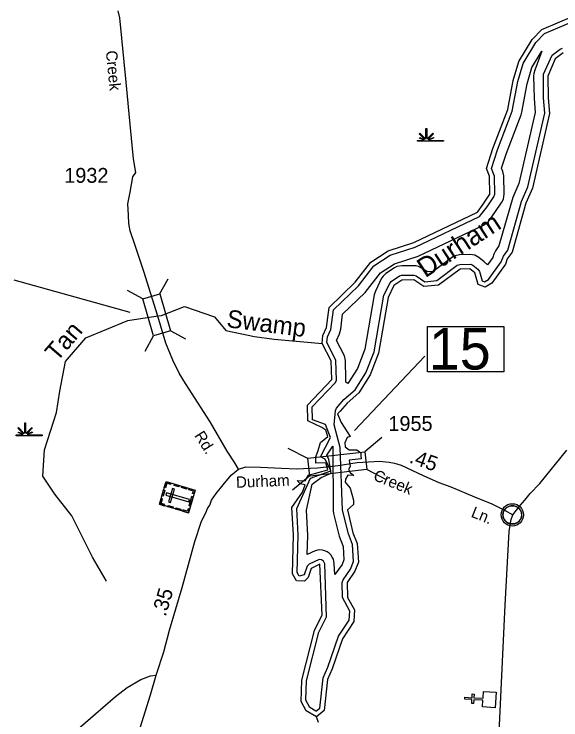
# Model space of a CAD drawing. Extents: x 2532689 to 2764727, y 536648 to 732970.
# Drawn here: x 2633845 to 2638448, y 590478 to 596420 of the extents above; entities that cross this region are included whole.
import ezdxf

# ---------------------------------------------------------------- set-up
doc = ezdxf.new("R2010")
doc.units = 0
for name, color, linetype in [('Exist Civil Demographics Community CELL', 7, 'Continuous'), ('Exist Cultural Cemetery CELL', 7, 'Continuous'), ('Exist Cultural Church CELL', 7, 'Continuous'), ('Exist Hydrographic Buffer Line', 7, 'Continuous'), ('Exist Hydrographic Creek Double Shore', 7, 'Continuous'), ('Exist Hydrographic Creek Single Shore', 7, 'Continuous'), ('Exist Hydrographic River Shore Label', 7, 'Continuous'), ('Exist Hydrographic Swamp CELL', 7, 'Continuous'), ('Exist Hydrographic Swamp Label', 7, 'Continuous'), ('Exist Road Secondary Mileage Hundredths English Label', 7, 'Continuous'), ('Exist Road Secondary Structure Standard Bridge CELL', 7, 'Continuous'), ('Exist Road Secondary Structure Standard Bridge Number Label', 7, 'Continuous'), ('Exist Road Secondary Type 51 Attributed', 7, 'Continuous'), ('Exist Road Secondary Type 51 Label', 7, 'Continuous'), ('Exist Road Secondary Type 51 Number Label', 7, 'Continuous')]:
    doc.layers.add(name, color=color, linetype=linetype)

msp = doc.modelspace()

# ---------------------------------------------------------------- linework, layer by layer
at = {"layer": 'Exist Civil Demographics Community CELL'}
msp.add_lwpolyline([(2637962, 592216.8), (2637963, 592222.4), (2637964.7, 592228.9), (2637967.6, 592236.1), (2637970.6, 592241.9), (2637973.9, 592247.6), (2637977.7, 592252.7), (2637981.6, 592257.1), (2637986.2, 592261.7), (2637991.8, 592266.3), (2637997.2, 592269.9), (2638002.1, 592272.8), (2638007.1, 592275.3), (2638012.6, 592277.6), (2638018.2, 592279.4), (2638022.5, 592280.5), (2638027.4, 592281.3), (2638031.5, 592282), (2638037.9, 592282.3), (2638042.3, 592282.2), (2638048, 592281.9), (2638052.9, 592281.2), (2638057.8, 592280.2), (2638062.8, 592278.8), (2638068, 592276.8), (2638074.6, 592273.9), (2638080.9, 592270.4), (2638085.9, 592266.9), (2638091.1, 592262.9), (2638094.4, 592259.7), (2638098.5, 592255.3), (2638102.4, 592250.6), (2638105.5, 592246.1), (2638108.6, 592241), (2638111.1, 592235.9), (2638113.1, 592230.9), (2638114.7, 592225.9), (2638115.9, 592221.3), (2638117, 592215.2), (2638117.7, 592210.5), (2638117.9, 592204.5), (2638117.7, 592198.7), (2638117.2, 592193), (2638116.2, 592187.6), (2638114.6, 592181.4), (2638112.7, 592175.6), (2638110.4, 592170.5), (2638107.3, 592164.5), (2638104, 592159.2), (2638100.5, 592154.5), (2638096.3, 592149.7), (2638091, 592144.8), (2638086, 592140.6), (2638081, 592137.2), (2638076.6, 592134.7), (2638069.8, 592131.5), (2638062.7, 592128.8), (2638056.7, 592127.3), (2638050.1, 592126), (2638045.7, 592125.5), (2638041.2, 592125.3), (2638035.6, 592125.3), (2638031.4, 592125.7), (2638025.7, 592126.4), (2638019.8, 592127.7), (2638015.2, 592129), (2638010, 592130.9), (2638005.5, 592132.9), (2638001.5, 592135.1), (2637994.7, 592139.2), (2637989.1, 592143.5), (2637984.2, 592148), (2637979.8, 592152.8), (2637976.6, 592156.8), (2637973.6, 592160.9), (2637969.5, 592168), (2637967.8, 592171.6), (2637966.1, 592175.6), (2637963.5, 592183.8), (2637962, 592190.8), (2637961.3, 592196), (2637960.9, 592202.3), (2637960.9, 592207), (2637961.4, 592213.5)], close=True, dxfattribs=at)
for centre, radius in [((2638039.6, 592204.4), 94.3), ((2638039.3, 592204.6), 76.7)]:
    msp.add_circle(centre, radius, dxfattribs=at)
at = {"layer": 'Exist Cultural Cemetery CELL'}
for points in [[(2635068.4, 592293.2), (2635124.4, 592484.2), (2635368.7, 592412.6), (2635312.7, 592221.5)], [(2635166, 592472.1), (2635162.8, 592461.2), (2635131.9, 592470.3), (2635120.5, 592431.4), (2635109.8, 592434.5), (2635124.4, 592484.3)], [(2635232.9, 592440.6), (2635191.4, 592452.8), (2635194.6, 592463.7), (2635236.1, 592451.5)], [(2635089.2, 592364.3), (2635103.8, 592414), (2635114.7, 592410.8), (2635100.2, 592361.1)], [(2635145.1, 592313.2), (2635163.1, 592308), (2635196.2, 592420.9), (2635178.3, 592426.2)], [(2635296.2, 592422), (2635254.6, 592434.2), (2635257.8, 592445.1), (2635299.4, 592432.9)], [(2635359.4, 592380.8), (2635348.4, 592384), (2635354.6, 592405.1), (2635315.8, 592416.5), (2635318.9, 592427.2), (2635368.7, 592412.6)], [(2635109.9, 592281), (2635113.1, 592291.9), (2635082.2, 592301), (2635093.6, 592339.9), (2635083, 592343), (2635068.4, 592293.2)], [(2635127.2, 592389.6), (2635121.9, 592371.6), (2635316.5, 592314.6), (2635321.7, 592332.5)], [(2635317.8, 592279.9), (2635341.7, 592361.3), (2635352.7, 592358.1), (2635328.8, 592276.7)], [(2635181.1, 592260.1), (2635139.5, 592272.3), (2635142.7, 592283.2), (2635184.3, 592271)], [(2635245.6, 592241.2), (2635204, 592253.4), (2635207.2, 592264.3), (2635248.8, 592252.1)], [(2635322, 592253.3), (2635310.9, 592256.5), (2635304.7, 592235.4), (2635266, 592246.8), (2635262.8, 592236.1), (2635312.6, 592221.5)]]:
    msp.add_lwpolyline(points, close=True, dxfattribs=at)
at = {"layer": 'Exist Cultural Church CELL'}
msp.add_lwpolyline([(2637788.7, 590587.1), (2637791.7, 590644), (2637715.7, 590648.3), (2637713.9, 590616.3), (2637698, 590617.2), (2637699.8, 590649.2), (2637639.7, 590652.5), (2637640.6, 590668.5), (2637700.7, 590665.2), (2637702.5, 590697.1), (2637718.4, 590696.2), (2637716.6, 590664.3), (2637792.6, 590660), (2637796, 590717.5), (2637902.3, 590711.5), (2637894.9, 590581.1)], close=True, dxfattribs=at)
at = {"layer": 'Exist Hydrographic Buffer Line'}
for points in [[(2636386.6, 590552.9), (2636335.2, 590582.8), (2636302.3, 590643.8), (2636306, 590806.2), (2636411.8, 591215.9), (2636474, 591346.3), (2636460, 591791.3), (2636450.8, 591815.3), (2636433.8, 591827.2), (2636413.1, 591829), (2636328.6, 591789.8), (2636311.4, 591773.9), (2636287, 591699.1), (2636246.4, 591689.2), (2636228.3, 591718.7), (2636238, 592032.3), (2636224.6, 592258.6), (2636339.5, 592513.8), (2636513, 592574.1), (2636462.7, 592674.6), (2636424.4, 592694.1), (2636510.1, 592855.2), (2636465.5, 592965), (2636357.7, 593003.3), (2636355.3, 593112.7), (2636548, 593315.9), (2636558.5, 593336.5), (2636554.6, 593507.8), (2636478.7, 593655.4), (2636483.2, 593703.9), (2636512.1, 593764.4), (2636535.1, 593931), (2636744.8, 594133.6), (2636874.4, 594301.8), (2637012.2, 594390), (2637222.6, 594459.5), (2637763.3, 594716.2), (2637827.5, 594796.4), (2637884.3, 594882.1), (2637891.1, 594904.3), (2637888, 595056), (2637864.6, 595121.3), (2637913.9, 595276.2), (2638039.3, 595601.9), (2638086.1, 595851.8), (2638130, 596004.3), (2638238, 596181.2), (2638310.2, 596257.5), (2638567.6, 596366.7)], [(2636386.6, 590552.9), (2636418, 590577.6), (2636446.5, 590833.3), (2636485.9, 590921.9), (2636575.9, 591182.6), (2636666.9, 591318.7), (2636671.2, 591394.7), (2636611.2, 591509.2), (2636608.1, 591634.7), (2636615.1, 591657.4), (2636677.6, 591748.4), (2636703.6, 591812.6), (2636693.6, 591954.4), (2636659.3, 592044.2), (2636611.2, 592244), (2636591.3, 592770.3), (2636538.4, 592962.7), (2636551.5, 593084), (2636560.3, 593102.8), (2636621.6, 593175.1), (2636715.3, 593257.5), (2636807.4, 593400.9), (2636875.3, 593576.9), (2636959.1, 594053), (2637007.1, 594153.4), (2637020.2, 594169.2), (2637089.1, 594216.1), (2637108.8, 594221.5), (2637209.1, 594222.2), (2637231, 594215.7), (2637304.2, 594167.7), (2637403.1, 594177), (2637575.1, 594305.5), (2637597.3, 594313.4), (2637689.1, 594316.2), (2637707.4, 594307.8), (2637749.8, 594273.1), (2637762.5, 594253.2), (2637784.3, 594174.8), (2637806.6, 594165.8), (2637840.2, 594186.3), (2637945.2, 594334.1), (2637964.3, 594381.4), (2638000.4, 594433.3), (2638116.6, 594843.9), (2638170.8, 594967.4), (2638312.5, 595587.4), (2638302, 595714.5), (2638301.2, 595915.2), (2638376.2, 596074.2), (2638442.3, 596126.2), (2638463, 596134.5)], [(2636654, 593310.1), (2636637.2, 593322.6), (2636639, 593343.4), (2636634.9, 593503.9), (2636627.8, 593542), (2636560.5, 593671.7), (2636584.3, 593729.9), (2636595, 593766.8), (2636610.7, 593893.1), (2636800.2, 594076.1), (2636929.6, 594242), (2637047.1, 594317.2), (2637247.8, 594383.6), (2637797.6, 594643.9), (2637823.2, 594660.4), (2637838, 594675.2), (2637892.3, 594749.5), (2637951, 594837.9), (2637963.9, 594863.2), (2637969.2, 594883.5), (2637971.1, 594904.3), (2637968, 595057.6), (2637960.8, 595096.3), (2637949.5, 595124.5), (2637989.3, 595249.6), (2638114, 595573.1), (2638120.1, 595594.6), (2638164, 595833.5), (2638203.8, 595971.8), (2638287.3, 596108.7), (2638228, 595947.3), (2638219.8, 595919.9), (2638217.9, 595899.1), (2638222, 595712.7), (2638231.9, 595593.1), (2638094.5, 594992.8), (2638043.2, 594876.2), (2637927, 594468), (2637898.5, 594427.1), (2637884.5, 594400.1), (2637874.1, 594371.8), (2637829.8, 594309.7), (2637801.3, 594334.4), (2637758, 594369.8), (2637723.2, 594389.6), (2637702.9, 594395), (2637682.1, 594396.9), (2637594, 594393.3), (2637558.1, 594386.2), (2637539, 594377.4), (2637373.3, 594254.5), (2637324.5, 594250), (2637274.7, 594282.7), (2637250.1, 594295), (2637229.8, 594300.4), (2637209.1, 594302.2), (2637108, 594301.5), (2637068, 594294.2), (2637048.9, 594285.4), (2636975.1, 594235.1), (2636950.9, 594213.3), (2636939, 594196.1), (2636886.7, 594087.5), (2636876.7, 594056.1), (2636797.8, 593598.4), (2636735.6, 593437.3), (2636654, 593310.1)], [(2636543.9, 591702.5), (2636540, 591794.7), (2636532.8, 591830.7), (2636524, 591849.7), (2636512.1, 591866.8), (2636497.4, 591881.6), (2636480.1, 591893.6), (2636461.1, 591902.4), (2636440.8, 591907.9), (2636420, 591909.6), (2636399.3, 591907.9), (2636379, 591902.4), (2636313, 591871.2), (2636318.1, 592029.9), (2636305.6, 592243.8), (2636355.8, 592462.1), (2636431.2, 592518.1), (2636515.8, 592555.8), (2636494.7, 592671.2), (2636478.1, 592706.5), (2636528.4, 592782.1), (2636528.4, 592782.1), (2636531, 592241.1), (2636534.5, 592217), (2636581.6, 592025.1), (2636614.6, 591936.8), (2636622.2, 591825.4), (2636606.8, 591786.4), (2636543.9, 591702.5)]]:
    msp.add_lwpolyline(points, dxfattribs=at)
at = {"layer": 'Exist Hydrographic Creek Double Shore'}
for points in [[(2636437.7, 593647.3), (2636444, 593714.7), (2636476, 593781.6), (2636496.9, 593949.9), (2636717, 594162.4), (2636847, 594331.8), (2636995, 594426.4), (2637210.1, 594497.5), (2637746.1, 594752.3), (2637795.1, 594820), (2637851.1, 594904.3), (2637848, 595055.2), (2637822, 595119.7), (2637876.1, 595289.5), (2638002, 595616.3), (2638047.1, 595861), (2638093.1, 596020.5), (2638206.1, 596205.6), (2638287, 596291), (2638552, 596403.5)], [(2638467.1, 596094.7), (2638401.1, 596042.8), (2638338.1, 595899.1), (2638342, 595715.4), (2638353.1, 595584.5), (2638209.1, 594954.8), (2638153.1, 594827.8), (2638037.1, 594416), (2637997.1, 594358.6), (2637981.1, 594315.3), (2637868.1, 594156.4), (2637810.1, 594121.2), (2637751, 594145.1), (2637724, 594242.5), (2637682.1, 594276.9), (2637599.1, 594273.5), (2637418, 594138.2), (2637294, 594126.6), (2637209.1, 594182.2), (2637109, 594181.5), (2637043, 594136.2), (2636995, 594035.7), (2636914, 593566.2), (2636843.1, 593382.7), (2636746.1, 593231.1), (2636648.1, 593145), (2636591.1, 593077.1), (2636567.8, 593054.1), (2636599.8, 592981), (2636675.3, 592863.2), (2636650.1, 592856.4), (2636630.7, 592811.8), (2636631, 592776.7), (2636666.1, 592752.4), (2636731.3, 592752.4), (2636763.3, 592727.2), (2636763.3, 592702.1), (2636765.6, 592676.9), (2636665, 592664.4), (2636675.3, 592610.6), (2636660.4, 592585.5), (2636673, 592560.3), (2636706.1, 592536.3), (2636653.5, 592538.6), (2636634.1, 592504.3), (2636631.8, 592479.2), (2636675.3, 592428.9), (2636702.7, 592328.3), (2636702.7, 592290.6), (2636651.1, 592245.5), (2636698.1, 592053.7), (2636733.2, 591963.2), (2636744, 591806.1), (2636713.1, 591729.3), (2636648.1, 591634.7), (2636651.1, 591510.1), (2636712, 591404.2), (2636706.1, 591305.5), (2636609.1, 591160.3), (2636523, 590907.4), (2636483, 590817.1), (2636456.1, 590556.6), (2636390.1, 590504.7)], [(2636390.1, 590504.7), (2636305, 590553.8), (2636262.2, 590634.1), (2636266.1, 590811.6), (2636374.1, 591229.6), (2636438.1, 591363.6), (2636420, 591789.6), (2636346, 591753.9), (2636322, 591677.4), (2636290, 591646.5), (2636223, 591650.4), (2636188.1, 591708.1), (2636198, 592033.6), (2636184, 592266.1), (2636272.9, 592394.6), (2636295.8, 592457.5), (2636253.5, 592465.5), (2636228.4, 592494.1), (2636295.8, 592491.8), (2636323.2, 592538.6), (2636486.7, 592583.2), (2636470.7, 592642.6), (2636386.1, 592639.2), (2636384.4, 592691.8), (2636406.1, 592745.5), (2636425.5, 592814.1), (2636487.2, 592864.4), (2636469, 592916.9), (2636434.7, 592939.8), (2636317.9, 592997.1), (2636315.1, 593128.3), (2636519.1, 593343.4), (2636515, 593500.9), (2636437.7, 593647.3)]]:
    msp.add_lwpolyline(points, dxfattribs=at)
at = {"layer": 'Exist Hydrographic Creek Single Shore'}
for points in [[(2634624.2, 591646.3), (2634506.7, 591848), (2634330.8, 592196.5), (2634187.6, 592379.6), (2634087, 592531.6), (2634100.7, 592752), (2634202.2, 593066), (2634230.7, 593246.5), (2634277.7, 593495.4), (2634449.3, 593694.9), (2634803, 593839.8), (2635038, 593875.9), (2635086, 593883.9), (2635281, 593957.3), (2635531.8, 593872.2), (2635627.5, 593756.1), (2635869.5, 593704.8), (2636033.3, 593684.1), (2636437.7, 593647.3)], [(2636408.2, 590456.2), (2636390.1, 590504.7)]]:
    msp.add_lwpolyline(points, dxfattribs=at)
at = {"layer": 'Exist Hydrographic Swamp CELL'}
for points in [[(2637241.5, 595356.6), (2637294.1, 595356.7), (2637296.1, 595360.3), (2637257.9, 595375.1), (2637260.8, 595380.3), (2637298.5, 595364.5), (2637300.1, 595367.4), (2637255.7, 595412), (2637260.8, 595417.1), (2637306.1, 595371.6), (2637312.4, 595374), (2637312.4, 595457.1), (2637319.7, 595457.1), (2637319.6, 595374), (2637326, 595371.6), (2637371.3, 595417.1), (2637376.4, 595412), (2637332, 595367.4), (2637334, 595363.8), (2637374.9, 595382.4), (2637377.3, 595377.4), (2637336.3, 595359.6), (2637337.9, 595356.7), (2637459, 595356.6), (2637459, 595349.5), (2637241.5, 595349.5)], [(2633863.8, 592878.1), (2633916.4, 592878.2), (2633918.4, 592881.8), (2633880.2, 592896.6), (2633883.1, 592901.8), (2633920.8, 592886), (2633922.4, 592888.9), (2633878, 592933.5), (2633883.1, 592938.6), (2633928.4, 592893.1), (2633934.7, 592895.5), (2633934.7, 592978.6), (2633942, 592978.6), (2633942, 592895.5), (2633948.3, 592893.1), (2633993.6, 592938.6), (2633998.7, 592933.5), (2633954.3, 592888.9), (2633956.3, 592885.3), (2633997.2, 592903.9), (2633999.6, 592898.9), (2633958.7, 592881.1), (2633960.3, 592878.2), (2634081.3, 592878.1), (2634081.3, 592871), (2633863.8, 592871)]]:
    msp.add_lwpolyline(points, close=True, dxfattribs=at)
at = {"layer": 'Exist Road Secondary Structure Standard Bridge CELL'}
for p, q in [((2635070.5, 594063.4), (2635141.4, 594192.4)), ((2634929.3, 594022.3), (2634800.3, 594093.2)), ((2634947.7, 593583.8), (2635018.6, 593712.7)), ((2635292, 593683.9), (2635163.1, 593754.7)), ((2636942.2, 592855.7), (2636798.3, 592734.9)), ((2636318.2, 592678.4), (2636152, 592764.4)), ((2636980.6, 592499.2), (2636814.4, 592585.2)), ((2636333.9, 592532.1), (2636190, 592411.2))]:
    msp.add_line(p, q, dxfattribs=at)
for points in [[(2635018.6, 593712.7), (2634928.6, 594022.1), (2635073.1, 594064.2), (2635163.1, 593754.7)], [(2636814.4, 592585.2), (2636334, 592531.4), (2636317.9, 592681), (2636798.3, 592734.9)]]:
    msp.add_lwpolyline(points, close=True, dxfattribs=at)
at = {"layer": 'Exist Road Secondary Structure Standard Bridge Number Label'}
for p, q in [((2634822, 593907.3), (2633845.5, 594179.4)), ((2636711, 592914.8), (2637303.3, 593539.1))]:
    msp.add_line(p, q, dxfattribs=at)
msp.add_lwpolyline([(2637324.3, 593790.7), (2637968.4, 593790.7), (2637968.4, 593408.4), (2637324.3, 593408.4)], close=True, dxfattribs=at)
at = {"layer": 'Exist Road Secondary Type 51 Attributed'}
for points in [[(2635054, 593878.2), (2634937.4, 594251.9), (2634862.5, 594480.5), (2634822.5, 594595.9), (2634810, 594658.8), (2634807.1, 594727.4), (2634803.7, 594823.4), (2634823.1, 594921.7), (2634844.8, 595049.7), (2634868.7, 595088.1), (2634850, 595201.9), (2634826.3, 595463.3), (2634789.8, 595846.6), (2634735.8, 596387.5), (2634722.5, 596447)], [(2635734, 592590.1), (2635703.2, 592641.5), (2635640.3, 592742.1), (2635495.2, 592986.7), (2635288.9, 593310.1), (2635235.7, 593397), (2635182, 593506.7), (2635122.6, 593650.7), (2635054, 593878.2)], [(2638044.9, 592205.7), (2638105.1, 592283.3), (2638144.4, 592328.2), (2638189, 592385.2), (2638269.7, 592469), (2638497, 592749.9)], [(2636573, 592620.9), (2636734.1, 592644.9), (2636830.1, 592651.1), (2636922.7, 592655.2), (2637003.9, 592648.4), (2637047.3, 592639.2), (2637102.7, 592623.2), (2637287.6, 592535.2), (2637421, 592476.3), (2637521.6, 592440.3), (2637721.6, 592356.7), (2637866.7, 592296.4), (2637974.1, 592244.2), (2638044.9, 592205.7)], [(2635042.6, 590855.1), (2635105.5, 591051.8), (2635154, 591233.6), (2635260.6, 591593.9), (2635367.7, 591980.9), (2635420.3, 592142), (2635464.3, 592235.7), (2635472.3, 592257.5), (2635491.7, 592286), (2635507.7, 592327.2), (2635545.5, 592383.2), (2635606, 592458.6), (2635673.5, 592539.8), (2635734, 592590.1)], [(2635734, 592590.1), (2635796.9, 592609.5), (2635919.2, 592607.2), (2636096.9, 592598.1), (2636222.7, 592592.3), (2636400.4, 592599.2), (2636573, 592620.9)], [(2637668.1, 588091.9), (2637678.5, 588199.7), (2637695, 588303.4), (2637726.1, 588427.8), (2637763.5, 588541.8), (2637792.5, 588626.8), (2637817.4, 588720.2), (2637846.4, 588850.8), (2637852.6, 588944.1), (2637871.3, 589325.6), (2637921.1, 590194.4), (2637979.1, 591444.8), (2638012.3, 592064.8), (2638024.7, 592133.2), (2638029.4, 592166.6), (2638044.9, 592205.7)], [(2634320.2, 590346.5), (2634698.5, 590675.6), (2634796.8, 590751.1), (2634912.3, 590817.3), (2634994.6, 590850.5), (2635042.6, 590855.1)], [(2634907.1, 590411.6), (2634994.6, 590690.5), (2635042.6, 590855.1)]]:
    msp.add_lwpolyline(points, dxfattribs=at)

# ---------------------------------------------------------------- texts
at = {"layer": 'Exist Hydrographic River Shore Label'}
msp.add_text('Durham', height=164.04, rotation=33.17957, dxfattribs=at).set_placement((2637306.5, 594195.8))
at = {"layer": 'Exist Hydrographic Swamp Label'}
for s, rotation, p in [('Swamp', 352.79557, (2635629.1, 593784.8)), ('Tan', 49.28969, (2634206, 593487.5))]:
    msp.add_text(s, height=150, rotation=rotation, dxfattribs=at).set_placement(p)
at = {"layer": 'Exist Road Secondary Mileage Hundredths English Label'}
for s, rotation, p in [('.45', 340.31659, (2637165, 592646.5)), ('.35', 73.51401, (2635121.1, 591342.7))]:
    msp.add_text(s, height=125, rotation=rotation, dxfattribs=at).set_placement(p)
at = {"layer": 'Exist Road Secondary Structure Standard Bridge Number Label'}
msp.add_text('15', height=350, dxfattribs=at).set_placement((2637336.8, 593428.1))
at = {"layer": 'Exist Road Secondary Type 51 Label'}
for s, rotation, p in [('Creek', 275.70443, (2634617, 596109.4)), ('Rd.', 302.47951, (2635358.9, 592872.4)), ('Creek', 337.67506, (2636862.2, 592501)), ('Durham', 2.31371, (2635715.2, 592431.7)), ('Ln.', 337.8891, (2637685.1, 592190.5))]:
    msp.add_text(s, height=95, rotation=rotation, dxfattribs=at).set_placement(p)
at = {"layer": 'Exist Road Secondary Type 51 Number Label'}
for s, p in [('1932', (2634267.6, 595000)), ('1955', (2636996.2, 592911.2))]:
    msp.add_text(s, height=125, dxfattribs=at).set_placement(p)

doc.saveas('drawing.dxf')
